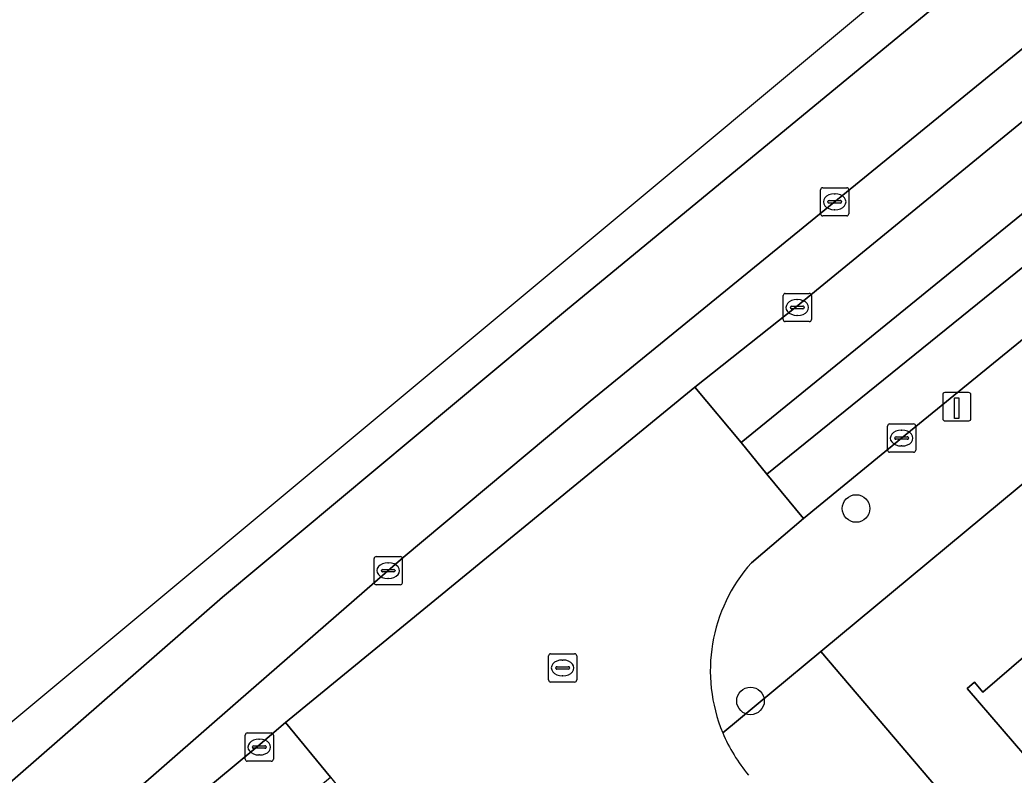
# Model space of a CAD drawing. Extents: x 162523 to 163266, y 381230 to 382050.
# Drawn here: x 162580.08 to 162615.3, y 381867.97 to 381894.72 of the extents above; entities that cross this region are included whole.
import ezdxf

# ---------------------------------------------------------------- set-up
doc = ezdxf.new("R2010")
doc.units = 0
for name, color, linetype in [('IMGEO_Boom', 7, 'Continuous'), ('IMGEO_Erf', 7, 'Continuous'), ('IMGEO_Groenvoorziening', 7, 'Continuous'), ('IMGEO_Haag', 7, 'Continuous'), ('IMGEO_Kolk', 7, 'Continuous'), ('IMGEO_Laadpaal', 7, 'Continuous'), ('IMGEO_Pand', 7, 'Continuous'), ('IMGEO_Parkeervlak_open', 7, 'Continuous'), ('IMGEO_Rijbaan_lokaal_gesloten', 7, 'Continuous'), ('IMGEO_Rijbaan_lokaal_open', 7, 'Continuous'), ('IMGEO_Rijbaan_regionaal_gesloten', 7, 'Continuous'), ('IMGEO_Rioolput', 7, 'Continuous'), ('IMGEO_Voetpad_open', 7, 'Continuous')]:
    doc.layers.add(name, color=color, linetype=linetype)

msp = doc.modelspace()

# ---------------------------------------------------------------- linework, layer by layer
at = {"layer": 'IMGEO_Boom'}
for centre in [(162609.699, 381877.411), (162605.96, 381870.596)]:
    msp.add_circle(centre, 0.489, dxfattribs=at)
at = {"layer": 'IMGEO_Erf'}
for points in [[(162625.011, 381886.086), (162608.447, 381872.351), (162617.656, 381861.527)], [(162618.592, 381865.275), (162613.633, 381871.038), (162613.89, 381871.259), (162614.191, 381870.91), (162619.691, 381875.644)]]:
    msp.add_lwpolyline(points, dxfattribs=at)
at = {"layer": 'IMGEO_Groenvoorziening'}
for points in [[(162680.739, 381946.928), (162671.529, 381939.448), (162665.643, 381934.608), (162662.907, 381932.358), (162646.842, 381919.202), (162628.275, 381903.978), (162616.901, 381894.769), (162600.282, 381881.209), (162593.659, 381875.675), (162587.814, 381870.584), (162581.631, 381865.192), (162576.654, 381860.802), (162570.541, 381855.349), (162568.79, 381853.73), (162563.048, 381848.267), (162562.147, 381847.417)], [(162562.824, 381846.988), (162573.602, 381856.338), (162582.504, 381864.006), (162588.508, 381868.991), (162589.487, 381869.827), (162603.985, 381881.713), (162607.58, 381884.559), (162623.559, 381897.652), (162657.024, 381924.879)]]:
    msp.add_lwpolyline(points, dxfattribs=at)
at = {"layer": 'IMGEO_Haag'}
for points in [[(162562.824, 381846.988), (162573.602, 381856.338), (162582.504, 381864.006), (162588.508, 381868.991), (162589.487, 381869.827), (162603.985, 381881.713), (162607.58, 381884.559), (162623.559, 381897.652), (162657.024, 381924.879), (162674.516, 381939.191), (162688.899, 381951.026), (162689.109, 381951.165), (162692.795, 381954.244), (162706.361, 381965.315), (162723.06, 381979.017), (162732.21, 381986.499)], [(162680.739, 381946.928), (162671.529, 381939.448), (162665.643, 381934.608), (162662.907, 381932.358), (162646.842, 381919.202), (162628.275, 381903.978), (162616.901, 381894.769), (162600.282, 381881.209), (162593.659, 381875.675), (162587.814, 381870.584), (162581.631, 381865.192), (162576.654, 381860.802), (162570.541, 381855.349), (162568.79, 381853.73), (162563.048, 381848.267), (162562.147, 381847.417)]]:
    msp.add_lwpolyline(points, dxfattribs=at)
at = {"layer": 'IMGEO_Kolk'}
for p, q in [((162608.441, 381887.847), (162608.441, 381888.699)), ((162608.516, 381888.773), (162609.368, 381888.773)), ((162608.929, 381888.553), (162608.954, 381888.553)), ((162609.442, 381888.699), (162609.442, 381887.847)), ((162608.7, 381888.267), (162608.7, 381888.279)), ((162609.138, 381888.23), (162608.74, 381888.23)), ((162608.743, 381888.316), (162609.141, 381888.316)), ((162609.184, 381888.279), (162609.184, 381888.267)), ((162609.368, 381887.773), (162608.516, 381887.773)), ((162608.952, 381887.993), (162608.927, 381887.993)), ((162607.116, 381884.103), (162607.116, 381884.955)), ((162607.191, 381885.029), (162608.043, 381885.029)), ((162608.117, 381884.955), (162608.117, 381884.103)), ((162607.418, 381884.572), (162607.816, 381884.572)), ((162607.604, 381884.809), (162607.629, 381884.809)), ((162607.375, 381884.523), (162607.375, 381884.535)), ((162607.813, 381884.486), (162607.415, 381884.486)), ((162607.627, 381884.249), (162607.602, 381884.249)), ((162607.859, 381884.535), (162607.859, 381884.523)), ((162608.043, 381884.029), (162607.191, 381884.029)), ((162610.812, 381879.478), (162610.812, 381880.33)), ((162610.887, 381880.404), (162611.739, 381880.404)), ((162611.813, 381880.33), (162611.813, 381879.478)), ((162611.3, 381880.184), (162611.325, 381880.184)), ((162611.071, 381879.898), (162611.071, 381879.91)), ((162611.509, 381879.861), (162611.111, 381879.861)), ((162611.114, 381879.947), (162611.512, 381879.947)), ((162611.323, 381879.624), (162611.298, 381879.624)), ((162611.555, 381879.91), (162611.555, 381879.898)), ((162611.739, 381879.404), (162610.887, 381879.404)), ((162592.624, 381874.783), (162592.624, 381875.635)), ((162592.699, 381875.709), (162593.551, 381875.709)), ((162593.112, 381875.489), (162593.137, 381875.489)), ((162593.625, 381875.635), (162593.625, 381874.783)), ((162592.883, 381875.203), (162592.883, 381875.215)), ((162593.321, 381875.166), (162592.923, 381875.166)), ((162592.926, 381875.252), (162593.324, 381875.252)), ((162593.367, 381875.215), (162593.367, 381875.203)), ((162593.551, 381874.709), (162592.699, 381874.709)), ((162593.135, 381874.929), (162593.11, 381874.929)), ((162588.132, 381869.46), (162588.984, 381869.46)), ((162588.057, 381868.534), (162588.057, 381869.386)), ((162588.545, 381869.24), (162588.57, 381869.24)), ((162589.058, 381869.386), (162589.058, 381868.534)), ((162588.316, 381868.954), (162588.316, 381868.966)), ((162588.754, 381868.917), (162588.356, 381868.917)), ((162588.359, 381869.003), (162588.757, 381869.003)), ((162588.8, 381868.966), (162588.8, 381868.954)), ((162588.984, 381868.46), (162588.132, 381868.46)), ((162588.568, 381868.68), (162588.543, 381868.68))]:
    msp.add_line(p, q, dxfattribs=at)
for points in [[(162608.441, 381887.847), (162608.441, 381888.699)], [(162608.516, 381888.773), (162609.368, 381888.773)], [(162609.442, 381888.699), (162609.442, 381887.847)], [(162609.368, 381887.773), (162608.516, 381887.773)], [(162607.116, 381884.103), (162607.116, 381884.955)], [(162607.191, 381885.029), (162608.043, 381885.029)], [(162608.117, 381884.955), (162608.117, 381884.103)], [(162608.043, 381884.029), (162607.191, 381884.029)], [(162610.812, 381879.478), (162610.812, 381880.33)], [(162610.887, 381880.404), (162611.739, 381880.404)], [(162611.813, 381880.33), (162611.813, 381879.478)], [(162611.739, 381879.404), (162610.887, 381879.404)], [(162592.624, 381874.783), (162592.624, 381875.635)], [(162592.699, 381875.709), (162593.551, 381875.709)], [(162593.625, 381875.635), (162593.625, 381874.783)], [(162593.551, 381874.709), (162592.699, 381874.709)], [(162588.132, 381869.46), (162588.984, 381869.46)], [(162588.057, 381868.534), (162588.057, 381869.386)], [(162589.058, 381869.386), (162589.058, 381868.534)], [(162588.984, 381868.46), (162588.132, 381868.46)]]:
    msp.add_lwpolyline(points, dxfattribs=at)
for centre, radius, start, end in [((162608.518, 381888.697), 0.0765, 91.552, 178.448), ((162608.518, 381888.697), 0.0765, 91.552, 178.448), ((162609.366, 381888.697), 0.0765, 1.552, 88.448), ((162609.366, 381888.697), 0.0765, 1.552, 88.448), ((162608.74, 381888.276), 0.0403, 85.8775, 175.7526), ((162608.737, 381888.266), 0.0366, 178.938, 274.7102), ((162609.141, 381888.273), 0.043, 264.8664, 352.4533), ((162609.145, 381888.278), 0.0386, 1.7309, 96.639), ((162608.518, 381887.849), 0.0765, 181.552, 268.448), ((162608.518, 381887.849), 0.0765, 181.552, 268.448), ((162609.366, 381887.849), 0.0765, 271.552, 358.448), ((162609.366, 381887.849), 0.0765, 271.552, 358.448), ((162607.193, 381884.953), 0.0765, 91.552, 178.448), ((162607.193, 381884.953), 0.0765, 91.552, 178.448), ((162608.041, 381884.953), 0.0765, 1.552, 88.448), ((162608.041, 381884.953), 0.0765, 1.552, 88.448), ((162607.415, 381884.532), 0.0403, 85.8775, 175.7526), ((162607.82, 381884.534), 0.0386, 1.7309, 96.639), ((162607.412, 381884.522), 0.0366, 178.938, 274.7102), ((162607.816, 381884.529), 0.043, 264.8664, 352.4533), ((162607.193, 381884.105), 0.0765, 181.552, 268.448), ((162607.193, 381884.105), 0.0765, 181.552, 268.448), ((162608.041, 381884.105), 0.0765, 271.552, 358.448), ((162608.041, 381884.105), 0.0765, 271.552, 358.448), ((162610.889, 381880.328), 0.0765, 91.552, 178.448), ((162610.889, 381880.328), 0.0765, 91.552, 178.448), ((162611.737, 381880.328), 0.0765, 1.552, 88.448), ((162611.737, 381880.328), 0.0765, 1.552, 88.448), ((162611.111, 381879.907), 0.0403, 85.8775, 175.7526), ((162611.108, 381879.897), 0.0366, 178.938, 274.7102), ((162611.512, 381879.904), 0.043, 264.8664, 352.4533), ((162611.516, 381879.909), 0.0386, 1.7309, 96.639), ((162610.889, 381879.48), 0.0765, 181.552, 268.448), ((162610.889, 381879.48), 0.0765, 181.552, 268.448), ((162611.737, 381879.48), 0.0765, 271.552, 358.448), ((162611.737, 381879.48), 0.0765, 271.552, 358.448), ((162592.701, 381875.633), 0.0765, 91.552, 178.448), ((162592.701, 381875.633), 0.0765, 91.552, 178.448), ((162593.549, 381875.633), 0.0765, 1.552, 88.448), ((162593.549, 381875.633), 0.0765, 1.552, 88.448), ((162592.923, 381875.212), 0.0403, 85.8775, 175.7526), ((162592.92, 381875.202), 0.0366, 178.938, 274.7102), ((162593.324, 381875.209), 0.043, 264.8664, 352.4533), ((162593.328, 381875.214), 0.0386, 1.7309, 96.639), ((162592.701, 381874.785), 0.0765, 181.552, 268.448), ((162592.701, 381874.785), 0.0765, 181.552, 268.448), ((162593.549, 381874.785), 0.0765, 271.552, 358.448), ((162593.549, 381874.785), 0.0765, 271.552, 358.448), ((162588.134, 381869.384), 0.0765, 91.552, 178.448), ((162588.134, 381869.384), 0.0765, 91.552, 178.448), ((162588.982, 381869.384), 0.0765, 1.552, 88.448), ((162588.982, 381869.384), 0.0765, 1.552, 88.448), ((162588.356, 381868.963), 0.0403, 85.8775, 175.7526), ((162588.353, 381868.953), 0.0366, 178.938, 274.7102), ((162588.757, 381868.96), 0.043, 264.8664, 352.4533), ((162588.761, 381868.965), 0.0386, 1.7309, 96.639), ((162588.134, 381868.536), 0.0765, 181.552, 268.448), ((162588.134, 381868.536), 0.0765, 181.552, 268.448), ((162588.982, 381868.536), 0.0765, 271.552, 358.448), ((162588.982, 381868.536), 0.0765, 271.552, 358.448)]:
    msp.add_arc(centre, radius, start, end, dxfattribs=at)
for centre, major_axis, ratio, start_param, end_param in [((162608.928, 381888.273), (-0.387, 0.002), 0.722429, 4.712389, 7.853982), ((162608.953, 381888.273), (-0.39, 0.002), 0.717154, 1.570796, 4.712389), ((162607.603, 381884.529), (-0.387, 0.002), 0.722429, 4.712389, 7.853982), ((162607.628, 381884.529), (-0.39, 0.002), 0.717154, 1.570796, 4.712389), ((162611.299, 381879.904), (-0.387, 0.002), 0.722429, 4.712389, 7.853982), ((162611.324, 381879.904), (-0.39, 0.002), 0.717154, 1.570796, 4.712389), ((162593.111, 381875.209), (-0.387, 0.002), 0.722429, 4.712389, 7.853982), ((162593.136, 381875.209), (-0.39, 0.002), 0.717154, 1.570796, 4.712389), ((162588.544, 381868.96), (-0.387, 0.002), 0.722429, 4.712389, 7.853982), ((162588.569, 381868.96), (-0.39, 0.002), 0.717154, 1.570796, 4.712389)]:
    msp.add_ellipse(centre, major_axis=major_axis, ratio=ratio, start_param=start_param, end_param=end_param, dxfattribs=at)
at = {"layer": 'IMGEO_Laadpaal'}
for p, q in [((162612.769, 381881.432), (162612.769, 381880.591)), ((162612.769, 381881.432), (162612.769, 381880.591)), ((162613.685, 381881.516), (162612.844, 381881.516)), ((162613.685, 381881.516), (162612.844, 381881.516)), ((162613.769, 381880.6), (162613.769, 381881.441)), ((162613.769, 381880.6), (162613.769, 381881.441)), ((162612.853, 381880.516), (162613.694, 381880.516)), ((162612.853, 381880.516), (162613.694, 381880.516))]:
    msp.add_line(p, q, dxfattribs=at)
msp.add_lwpolyline([(162613.184, 381881.329), (162613.344, 381881.329), (162613.344, 381880.596), (162613.184, 381880.596), (162613.184, 381881.329)], dxfattribs=at)
for centre, start, end in [((162612.847, 381881.438), 92.4484, 184.2845), ((162612.847, 381881.438), 92.4484, 184.2845), ((162613.691, 381881.438), 2.4484, 94.2845), ((162613.691, 381881.438), 2.4484, 94.2845), ((162612.847, 381880.594), 182.4484, 274.2845), ((162612.847, 381880.594), 182.4484, 274.2845), ((162613.691, 381880.594), 272.4484, 4.2845), ((162613.691, 381880.594), 272.4484, 4.2845)]:
    msp.add_arc(centre, 0.0779, start, end, dxfattribs=at)
at = {"layer": 'IMGEO_Pand'}
msp.add_lwpolyline([(162620.098, 381875.995), (162619.79, 381876.353), (162619.382, 381876.003), (162619.691, 381875.644), (162614.191, 381870.91), (162613.89, 381871.259), (162613.633, 381871.038), (162618.592, 381865.275), (162624.758, 381870.581), (162622.482, 381873.226), (162625.435, 381875.769), (162623.052, 381878.537)], close=True, dxfattribs=at)
at = {"layer": 'IMGEO_Parkeervlak_open'}
msp.add_lwpolyline([(162734.674, 381983.196), (162734.879, 381983.414), (162719.334, 381970.721), (162660.667, 381922.782), (162621.159, 381890.444), (162606.537, 381878.623), (162607.835, 381877.056), (162611.312, 381879.905), (162622.426, 381888.955), (162627.054, 381892.753), (162628.02, 381893.546), (162645.534, 381907.811), (162660.687, 381920.23), (162678.17, 381934.546), (162692.562, 381946.284), (162710.873, 381961.232), (162726.796, 381974.271), (162733.168, 381979.496), (162733.544, 381980.135), (162733.629, 381980.885)], dxfattribs=at)
at = {"layer": 'IMGEO_Rijbaan_lokaal_gesloten'}
msp.add_lwpolyline([(162605.631, 381879.753), (162606.537, 381878.623), (162621.159, 381890.444), (162660.667, 381922.782), (162719.334, 381970.721), (162734.879, 381983.414), (162741.157, 381987.731), (162741.237, 381987.785), (162739.98, 381989.555), (162730.755, 381982.044), (162718.174, 381971.736), (162694.41, 381952.302), (162690.659, 381949.234), (162620.312, 381891.687)], close=True, dxfattribs=at)
at = {"layer": 'IMGEO_Rijbaan_lokaal_open'}
msp.add_lwpolyline([(162603.985, 381881.713), (162605.631, 381879.753), (162620.312, 381891.687), (162690.659, 381949.234), (162689.109, 381951.165), (162688.899, 381951.026), (162674.516, 381939.191), (162657.024, 381924.879), (162623.559, 381897.652), (162607.58, 381884.559)], close=True, dxfattribs=at)
for points in [[(162605.991, 381875.483), (162607.835, 381877.056), (162606.537, 381878.623), (162605.631, 381879.753), (162603.985, 381881.713), (162589.487, 381869.827), (162591.078, 381867.896), (162592.049, 381866.695), (162593.31, 381865.148), (162594.158, 381865.831)], [(162568.19, 381848.358), (162585.082, 381862.888), (162591.078, 381867.896), (162589.487, 381869.827), (162588.508, 381868.991), (162582.504, 381864.006), (162573.602, 381856.338), (162562.824, 381846.988)]]:
    msp.add_lwpolyline(points, dxfattribs=at)
for centre, radius, start, end in [((162610.267, 381871.668), 5.731, 138.2611, 202.5858), ((162610.232, 381871.647), 5.691, 202.5276, 220.2944)]:
    msp.add_arc(centre, radius, start, end, dxfattribs=at)
at = {"layer": 'IMGEO_Rijbaan_regionaal_gesloten'}
for points in [[(162708.12, 381976.793), (162668.023, 381943.382), (162560.459, 381853.754), (162549.287, 381843.113), (162534.431, 381828.963)], [(162534.431, 381828.963), (162536.507, 381827.181), (162540.157, 381830.785), (162552.383, 381842.71), (162567.001, 381856.379), (162572.096, 381861.048), (162587.252, 381874.266), (162599.477, 381884.467), (162624.285, 381904.911), (162662.123, 381935.842), (162667.509, 381940.274), (162683.823, 381953.589)], [(162683.823, 381953.589), (162667.509, 381940.274), (162662.123, 381935.842), (162624.285, 381904.911), (162599.477, 381884.467), (162587.252, 381874.266), (162572.096, 381861.048), (162567.001, 381856.379), (162552.383, 381842.71), (162540.157, 381830.785), (162536.507, 381827.181), (162539.744, 381824.404)], [(162542.033, 381827.792), (162551.188, 381837.076), (162562.147, 381847.417), (162563.048, 381848.267), (162568.79, 381853.73), (162570.541, 381855.349), (162576.654, 381860.802), (162581.631, 381865.192), (162587.814, 381870.584), (162593.659, 381875.675), (162600.282, 381881.209), (162616.901, 381894.769), (162628.275, 381903.978), (162646.842, 381919.202), (162662.907, 381932.358), (162665.643, 381934.608), (162671.529, 381939.448), (162680.739, 381946.928)]]:
    msp.add_lwpolyline(points, dxfattribs=at)
at = {"layer": 'IMGEO_Rioolput'}
for p, q in [((162598.878, 381872.264), (162599.73, 381872.264)), ((162598.803, 381871.338), (162598.803, 381872.19)), ((162599.291, 381872.044), (162599.316, 381872.044)), ((162599.804, 381872.19), (162599.804, 381871.338)), ((162599.062, 381871.758), (162599.062, 381871.77)), ((162599.5, 381871.721), (162599.102, 381871.721)), ((162599.105, 381871.807), (162599.503, 381871.807)), ((162599.546, 381871.77), (162599.546, 381871.758)), ((162599.73, 381871.264), (162598.878, 381871.264)), ((162599.314, 381871.484), (162599.289, 381871.484))]:
    msp.add_line(p, q, dxfattribs=at)
for points in [[(162598.878, 381872.264), (162599.73, 381872.264)], [(162598.803, 381871.338), (162598.803, 381872.19)], [(162599.804, 381872.19), (162599.804, 381871.338)], [(162599.73, 381871.264), (162598.878, 381871.264)]]:
    msp.add_lwpolyline(points, dxfattribs=at)
for centre, radius, start, end in [((162598.88, 381872.188), 0.0765, 91.552, 178.448), ((162598.88, 381872.188), 0.0765, 91.552, 178.448), ((162599.728, 381872.188), 0.0765, 1.552, 88.448), ((162599.728, 381872.188), 0.0765, 1.552, 88.448), ((162599.102, 381871.767), 0.0403, 85.8775, 175.7526), ((162599.099, 381871.757), 0.0366, 178.938, 274.7102), ((162599.503, 381871.764), 0.043, 264.8664, 352.4533), ((162599.507, 381871.769), 0.0386, 1.7309, 96.639), ((162598.88, 381871.34), 0.0765, 181.552, 268.448), ((162598.88, 381871.34), 0.0765, 181.552, 268.448), ((162599.728, 381871.34), 0.0765, 271.552, 358.448), ((162599.728, 381871.34), 0.0765, 271.552, 358.448)]:
    msp.add_arc(centre, radius, start, end, dxfattribs=at)
for centre, major_axis, ratio, start_param, end_param in [((162599.29, 381871.764), (-0.387, 0.002), 0.722429, 4.712389, 7.853982), ((162599.315, 381871.764), (-0.39, 0.002), 0.717154, 1.570796, 4.712389)]:
    msp.add_ellipse(centre, major_axis=major_axis, ratio=ratio, start_param=start_param, end_param=end_param, dxfattribs=at)
at = {"layer": 'IMGEO_Voetpad_open'}
for points in [[(162733.629, 381980.885), (162733.544, 381980.135), (162733.168, 381979.496), (162726.796, 381974.271), (162710.873, 381961.232), (162692.562, 381946.284), (162678.17, 381934.546), (162660.687, 381920.23), (162645.534, 381907.811), (162628.02, 381893.546), (162627.054, 381892.753), (162627.371, 381892.367), (162622.743, 381888.569), (162622.426, 381888.955), (162611.312, 381879.905), (162607.835, 381877.056), (162605.991, 381875.483)], [(162604.976, 381869.467), (162608.447, 381872.351), (162625.011, 381886.086), (162625.328, 381886.346), (162629.198, 381889.473), (162658.271, 381913.213), (162659.562, 381914.267), (162689.864, 381939.01)], [(162646.757, 381824.316), (162646.101, 381827.394), (162642.953, 381831.956), (162641.079, 381834.52), (162617.656, 381861.527), (162608.447, 381872.351), (162604.976, 381869.467)]]:
    msp.add_lwpolyline(points, dxfattribs=at)
for centre, radius, start, end in [((162610.267, 381871.668), 5.731, 138.2611, 202.5858), ((162610.232, 381871.647), 5.691, 202.5276, 220.2944)]:
    msp.add_arc(centre, radius, start, end, dxfattribs=at)

doc.saveas('drawing.dxf')
